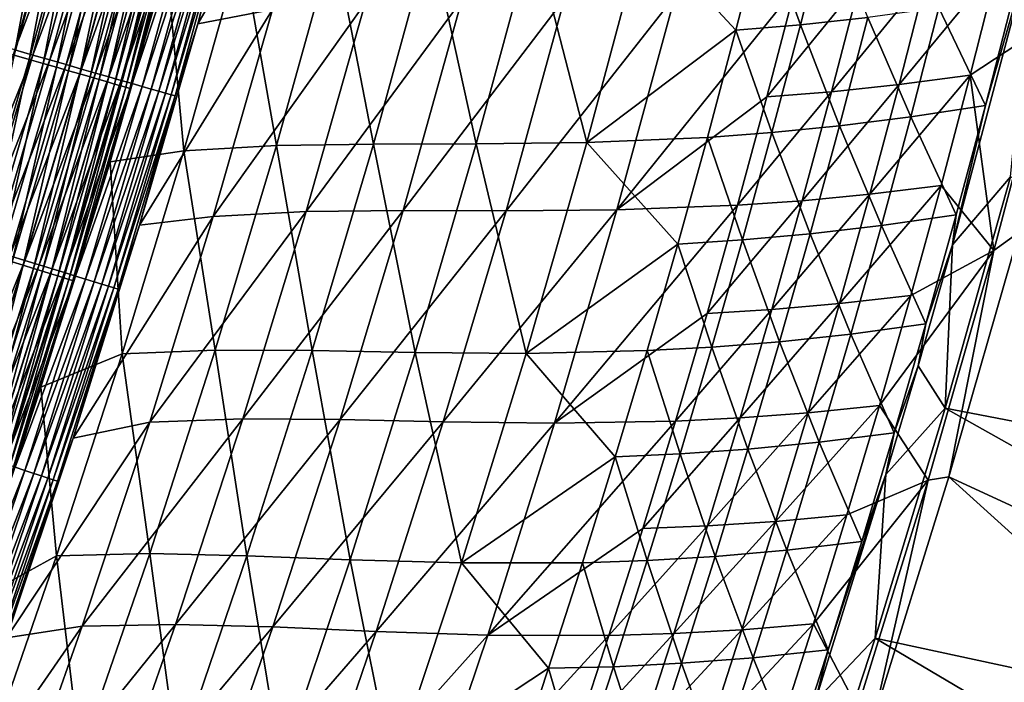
# Model space of a CAD drawing. Header units: metres. Extents: x -1 to 1402, y -1402 to 1.
# Tile 327 of 453: x 1237 to 1301, y -721 to -678. Entities that reach past the tile are written whole.
import ezdxf

# ---------------------------------------------------------------- set-up
doc = ezdxf.new("R2010")
doc.units = ezdxf.units.M

msp = doc.modelspace()

# ---------------------------------------------------------------- linework, layer by layer
at = {"layer": 'None0'}
for points in [[(1248.751343, -678.609009, -469.108948), (1257.151001, -664.231018, -424.085663), (1253.595947, -677.701172, -424.089722)], [(1248.751343, -678.609009, -469.108948), (1252.291138, -665.364136, -469.122803), (1257.151001, -664.231018, -424.085663)], [(1252.291138, -665.364136, -469.122803), (1248.751343, -678.609009, -469.108948), (1250.754272, -670.706848, -470.838684)], [(1237.813354, -667.264832, -494.752228), (1233.115479, -679.20813, -495.833099), (1236.485229, -666.911438, -495.836853)], [(1237.813354, -667.264832, -494.752228), (1234.436646, -679.587463, -494.747955), (1233.115479, -679.20813, -495.833099)], [(1239.091675, -667.604919, -493.605377), (1234.436646, -679.587463, -494.747955), (1237.813354, -667.264832, -494.752228)], [(1239.091675, -667.604919, -493.605377), (1235.70813, -679.952515, -493.600586), (1234.436646, -679.587463, -494.747955)], [(1234.804443, -680.035034, -490.2677), (1238.187622, -667.71228, -490.272919), (1237.059204, -667.410706, -491.384613)], [(1235.876221, -680.344177, -489.102661), (1238.187622, -667.71228, -490.272919), (1234.804443, -680.035034, -490.2677)], [(1240.317139, -667.930969, -492.398499), (1235.70813, -679.952515, -493.600586), (1239.091675, -667.604919, -493.605377)], [(1235.876221, -680.344177, -489.102661), (1239.265381, -668.000366, -489.108398), (1238.187622, -667.71228, -490.272919)], [(1240.317139, -667.930969, -492.398499), (1236.927124, -680.302551, -492.393158), (1235.70813, -679.952515, -493.600586)], [(1236.89563, -680.638184, -487.88736), (1239.265381, -668.000366, -489.108398), (1235.876221, -680.344177, -489.102661)], [(1236.89563, -680.638184, -487.88736), (1240.290405, -668.274353, -487.893616), (1239.265381, -668.000366, -489.108398)], [(1237.860596, -680.916382, -486.624359), (1240.290405, -668.274353, -487.893616), (1236.89563, -680.638184, -487.88736)], [(1241.487671, -668.242371, -491.134247), (1236.927124, -680.302551, -492.393158), (1240.317139, -667.930969, -492.398499)], [(1241.487671, -668.242371, -491.134247), (1238.091309, -680.636841, -491.128357), (1236.927124, -680.302551, -492.393158)], [(1237.860596, -680.916382, -486.624359), (1241.26062, -668.53363, -486.631165), (1240.290405, -668.274353, -487.893616)], [(1242.600952, -668.538513, -489.81543), (1238.091309, -680.636841, -491.128357), (1241.487671, -668.242371, -491.134247)], [(1238.768921, -681.178345, -485.316284), (1241.26062, -668.53363, -486.631165), (1237.860596, -680.916382, -486.624359)], [(1242.600952, -668.538513, -489.81543), (1239.198608, -680.954712, -489.80896), (1238.091309, -680.636841, -491.128357)], [(1238.768921, -681.178345, -485.316284), (1242.17395, -668.777771, -485.323639), (1241.26062, -668.53363, -486.631165)], [(1239.618652, -681.42334, -483.965729), (1242.17395, -668.777771, -485.323639), (1238.768921, -681.178345, -485.316284)], [(1243.654785, -668.818909, -488.444885), (1239.198608, -680.954712, -489.80896), (1242.600952, -668.538513, -489.81543)], [(1243.654785, -668.818909, -488.444885), (1240.246704, -681.255615, -488.437836), (1239.198608, -680.954712, -489.80896)], [(1239.618652, -681.42334, -483.965729), (1243.028564, -669.006104, -483.973633), (1242.17395, -668.777771, -485.323639)], [(1244.646851, -669.082825, -487.02536), (1240.246704, -681.255615, -488.437836), (1243.654785, -668.818909, -488.444885)], [(1240.407837, -681.650879, -482.575256), (1243.028564, -669.006104, -483.973633), (1239.618652, -681.42334, -483.965729)], [(1244.646851, -669.082825, -487.02536), (1241.233398, -681.538879, -487.0177), (1240.246704, -681.255615, -488.437836)], [(1240.407837, -681.650879, -482.575256), (1243.822144, -669.218201, -482.58371), (1243.028564, -669.006104, -483.973633)], [(1241.134277, -681.860352, -481.147461), (1243.822144, -669.218201, -482.58371), (1240.407837, -681.650879, -482.575256)], [(1243.822144, -669.218201, -482.58371), (1241.134277, -681.860352, -481.147461), (1244.552856, -669.413452, -481.156464)], [(1244.552856, -669.413452, -481.156464), (1241.134277, -681.860352, -481.147461), (1241.796265, -682.051208, -479.685181)], [(1245.575073, -669.329712, -485.559692), (1241.233398, -681.538879, -487.0177), (1244.646851, -669.082825, -487.02536)], [(1245.575073, -669.329712, -485.559692), (1242.156372, -681.803833, -485.551453), (1241.233398, -681.538879, -487.0177)], [(1241.796265, -682.051208, -479.685181), (1245.21875, -669.59137, -479.694702), (1244.552856, -669.413452, -481.156464)], [(1242.3927, -682.223083, -478.192108), (1245.21875, -669.59137, -479.694702), (1241.796265, -682.051208, -479.685181)], [(1246.437134, -669.559021, -484.05069), (1242.156372, -681.803833, -485.551453), (1245.575073, -669.329712, -485.559692)], [(1242.156372, -681.803833, -485.551453), (1246.437134, -669.559021, -484.05069), (1243.013672, -682.049927, -484.04184)], [(1242.3927, -682.223083, -478.192108), (1245.818726, -669.751648, -478.202148), (1245.21875, -669.59137, -479.694702)], [(1243.013672, -682.049927, -484.04184), (1246.437134, -669.559021, -484.05069), (1247.230835, -669.770142, -482.50116)], [(1242.922485, -682.375793, -476.67215), (1245.818726, -669.751648, -478.202148), (1242.3927, -682.223083, -478.192108)], [(1242.922485, -682.375793, -476.67215), (1246.351685, -669.894043, -476.682739), (1245.818726, -669.751648, -478.202148)], [(1243.384766, -682.508972, -475.129272), (1246.351685, -669.894043, -476.682739), (1242.922485, -682.375793, -476.67215)], [(1247.230835, -669.770142, -482.50116), (1243.802979, -682.276489, -482.491699), (1243.013672, -682.049927, -484.04184)], [(1246.351685, -669.894043, -476.682739), (1243.384766, -682.508972, -475.129272), (1246.816895, -670.018311, -475.14035)], [(1246.816895, -670.018311, -475.14035), (1243.384766, -682.508972, -475.129272), (1243.778564, -682.622437, -473.567383)], [(1243.778564, -682.622437, -473.567383), (1247.213257, -670.124084, -473.578949), (1246.816895, -670.018311, -475.14035)], [(1244.102783, -682.71582, -471.990417), (1247.213257, -670.124084, -473.578949), (1243.778564, -682.622437, -473.567383)], [(1247.954224, -669.962524, -480.914154), (1243.802979, -682.276489, -482.491699), (1247.230835, -669.770142, -482.50116)], [(1247.954224, -669.962524, -480.914154), (1244.522217, -682.48291, -480.904083), (1243.802979, -682.276489, -482.491699)], [(1244.102783, -682.71582, -471.990417), (1247.539795, -670.211304, -472.002441), (1247.213257, -670.124084, -473.578949)], [(1244.356689, -682.788879, -470.402283), (1247.539795, -670.211304, -472.002441), (1244.102783, -682.71582, -471.990417)], [(1244.356689, -682.788879, -470.402283), (1247.795532, -670.279541, -470.414795), (1247.539795, -670.211304, -472.002441)], [(1247.954224, -669.962524, -480.914154), (1248.606079, -670.135864, -479.293671), (1244.522217, -682.48291, -480.904083)], [(1248.606079, -670.135864, -479.293671), (1245.170166, -682.668823, -479.28302), (1244.522217, -682.48291, -480.904083)], [(1248.606079, -670.135864, -479.293671), (1249.185181, -670.289856, -477.644012), (1245.170166, -682.668823, -479.28302)], [(1244.356689, -682.788879, -470.402283), (1246.742065, -674.660461, -468.825378), (1247.795532, -670.279541, -470.414795)], [(1249.185181, -670.289856, -477.644012), (1245.74585, -682.834045, -477.632751), (1245.170166, -682.668823, -479.28302)], [(1245.74585, -682.834045, -477.632751), (1249.185181, -670.289856, -477.644012), (1249.690552, -670.424194, -475.969421)], [(1246.248169, -682.978149, -475.957581), (1245.74585, -682.834045, -477.632751), (1249.690552, -670.424194, -475.969421)], [(1246.248169, -682.978149, -475.957581), (1249.690552, -670.424194, -475.969421), (1250.121338, -670.538696, -474.274139)], [(1246.676025, -683.100891, -474.261749), (1246.248169, -682.978149, -475.957581), (1250.121338, -670.538696, -474.274139)], [(1246.676025, -683.100891, -474.261749), (1250.121338, -670.538696, -474.274139), (1250.476196, -670.632996, -472.5625)], [(1247.028564, -683.201965, -472.549561), (1246.676025, -683.100891, -474.261749), (1250.476196, -670.632996, -472.5625)], [(1250.476196, -670.632996, -472.5625), (1250.754272, -670.706848, -470.838684), (1247.028564, -683.201965, -472.549561)], [(1250.754272, -670.706848, -470.838684), (1247.304688, -683.281067, -470.825226), (1247.028564, -683.201965, -472.549561)], [(1250.754272, -670.706848, -470.838684), (1248.751343, -678.609009, -469.108948), (1247.304688, -683.281067, -470.825226)], [(1283.550415, -679.038391, -143.985535), (1285.328003, -672.098633, -143.982834), (1277.5625, -672.589478, -199.909973)], [(1283.550415, -679.038391, -143.985535), (1287.715698, -678.685913, -116.044579), (1285.328003, -672.098633, -143.982834)], [(1287.715698, -678.685913, -116.044579), (1289.48645, -671.705261, -116.042336), (1285.328003, -672.098633, -143.982834)], [(1287.715698, -678.685913, -116.044579), (1292.085815, -678.208557, -88.120003), (1289.48645, -671.705261, -116.042336)], [(1273.913208, -686.294495, -199.916489), (1277.5625, -672.589478, -199.909973), (1270.429932, -672.821838, -255.875259)], [(1273.913208, -686.294495, -199.916489), (1283.550415, -679.038391, -143.985535), (1277.5625, -672.589478, -199.909973)], [(1257.562866, -673.165283, -367.83725), (1251.576538, -673.602905, -423.800568), (1253.856689, -686.480835, -367.843384)], [(1257.562866, -673.165283, -367.83725), (1253.856689, -686.480835, -367.843384), (1260.115479, -686.38916, -311.864075)], [(1263.805298, -672.959351, -311.857147), (1257.562866, -673.165283, -367.83725), (1260.115479, -686.38916, -311.864075)], [(1263.805298, -672.959351, -311.857147), (1260.115479, -686.38916, -311.864075), (1266.759033, -686.382263, -255.882324)], [(1270.429932, -672.821838, -255.875259), (1263.805298, -672.959351, -311.857147), (1266.759033, -686.382263, -255.882324)], [(1266.759033, -686.382263, -255.882324), (1273.913208, -686.294495, -199.916489), (1270.429932, -672.821838, -255.875259)], [(1297.552734, -692.914246, -30.958065), (1302.800293, -673.047791, -30.958681), (1299.676025, -683.890259, -32.35173)], [(1297.552734, -692.914246, -30.958065), (1301.295776, -688.521545, -29.544041), (1302.800293, -673.047791, -30.958681)], [(1302.800293, -673.047791, -30.958681), (1301.49707, -676.797852, -32.351418), (1299.676025, -683.890259, -32.35173)], [(1251.576538, -673.602905, -423.800568), (1246.742065, -674.660461, -468.825378), (1247.856689, -686.822693, -423.805298)], [(1253.856689, -686.480835, -367.843384), (1251.576538, -673.602905, -423.800568), (1247.856689, -686.822693, -423.805298)], [(1246.742065, -674.660461, -468.825378), (1243.089722, -687.532837, -468.812012), (1247.856689, -686.822693, -423.805298)], [(1243.089722, -687.532837, -468.812012), (1246.742065, -674.660461, -468.825378), (1244.356689, -682.788879, -470.402283)], [(1300.5, -674.781799, -60.688713), (1294.097778, -682.544678, -88.576294), (1295.914307, -675.432617, -88.574554)], [(1300.5, -674.781799, -60.688713), (1298.690918, -681.937439, -60.689663), (1294.097778, -682.544678, -88.576294)], [(1300.5, -674.781799, -60.688713), (1304.162964, -678.328735, -32.845123), (1298.690918, -681.937439, -60.689663)], [(1291.547607, -675.937378, -116.482162), (1289.723999, -683.006836, -116.484573), (1285.554565, -683.34436, -144.410431)], [(1291.547607, -675.937378, -116.482162), (1285.554565, -683.34436, -144.410431), (1287.385132, -676.316467, -144.407455)], [(1295.914307, -675.432617, -88.574554), (1289.723999, -683.006836, -116.484573), (1291.547607, -675.937378, -116.482162)], [(1295.914307, -675.432617, -88.574554), (1294.097778, -682.544678, -88.576294), (1289.723999, -683.006836, -116.484573)], [(1279.61145, -676.779053, -200.305008), (1287.385132, -676.316467, -144.407455), (1275.853516, -690.654907, -200.312286)], [(1287.385132, -676.316467, -144.407455), (1285.554565, -683.34436, -144.410431), (1275.853516, -690.654907, -200.312286)], [(1265.836182, -677.097412, -312.209564), (1255.768066, -690.761169, -368.170044), (1259.586792, -677.281616, -368.163757)], [(1265.836182, -677.097412, -312.209564), (1262.035034, -690.693298, -312.217224), (1255.768066, -690.761169, -368.170044)], [(1272.469604, -676.984558, -256.24707), (1262.035034, -690.693298, -312.217224), (1265.836182, -677.097412, -312.209564)], [(1262.035034, -690.693298, -312.217224), (1272.469604, -676.984558, -256.24707), (1268.688843, -690.713318, -256.254913)], [(1268.688843, -690.713318, -256.254913), (1279.61145, -676.779053, -200.305008), (1275.853516, -690.654907, -200.312286)], [(1268.688843, -690.713318, -256.254913), (1272.469604, -676.984558, -256.24707), (1279.61145, -676.779053, -200.305008)], [(1299.676025, -683.890259, -32.35173), (1301.49707, -676.797852, -32.351418), (1296.675659, -677.585876, -60.216148)], [(1244.984009, -691.641602, -469.093994), (1253.595947, -677.701172, -424.089722), (1249.763062, -691.082825, -424.093384)], [(1244.984009, -691.641602, -469.093994), (1248.751343, -678.609009, -469.108948), (1253.595947, -677.701172, -424.089722)], [(1259.586792, -677.281616, -368.163757), (1255.768066, -690.761169, -368.170044), (1249.763062, -691.082825, -424.093384)], [(1249.763062, -691.082825, -424.093384), (1253.595947, -677.701172, -424.089722), (1259.586792, -677.281616, -368.163757)], [(1294.847534, -684.634338, -60.217194), (1296.675659, -677.585876, -60.216148), (1292.085815, -678.208557, -88.120003)], [(1299.676025, -683.890259, -32.35173), (1296.675659, -677.585876, -60.216148), (1294.847534, -684.634338, -60.217194)], [(1290.250977, -685.213806, -88.12162), (1292.085815, -678.208557, -88.120003), (1287.715698, -678.685913, -116.044579)], [(1294.847534, -684.634338, -60.217194), (1292.085815, -678.208557, -88.120003), (1290.250977, -685.213806, -88.12162)], [(1304.162964, -678.328735, -32.845123), (1300.219604, -693.271423, -32.845055), (1298.690918, -681.937439, -60.689663)], [(1304.162964, -678.328735, -32.845123), (1301.86499, -692.09436, -32.129154), (1300.219604, -693.271423, -32.845055)], [(1248.751343, -678.609009, -469.108948), (1244.984009, -691.641602, -469.093994), (1247.304688, -683.281067, -470.825226)], [(1281.702881, -685.960205, -143.988113), (1283.550415, -679.038391, -143.985535), (1273.913208, -686.294495, -199.916489)], [(1281.702881, -685.960205, -143.988113), (1285.874268, -685.648926, -116.046707), (1283.550415, -679.038391, -143.985535)], [(1285.874268, -685.648926, -116.046707), (1287.715698, -678.685913, -116.044579), (1283.550415, -679.038391, -143.985535)], [(1285.874268, -685.648926, -116.046707), (1290.250977, -685.213806, -88.12162), (1287.715698, -678.685913, -116.044579)], [(1238.091309, -680.636841, -491.128357), (1233.299072, -692.599121, -492.387421), (1236.927124, -680.302551, -492.393158)], [(1238.091309, -680.636841, -491.128357), (1234.456787, -692.955688, -491.122009), (1233.299072, -692.599121, -492.387421)], [(1234.2229, -693.223022, -486.617035), (1237.860596, -680.916382, -486.624359), (1236.89563, -680.638184, -487.88736)], [(1235.125977, -693.502319, -485.30838), (1237.860596, -680.916382, -486.624359), (1234.2229, -693.223022, -486.617035)], [(1239.198608, -680.954712, -489.80896), (1234.456787, -692.955688, -491.122009), (1238.091309, -680.636841, -491.128357)], [(1239.198608, -680.954712, -489.80896), (1235.557739, -693.2948, -489.802002), (1234.456787, -692.955688, -491.122009)], [(1235.125977, -693.502319, -485.30838), (1238.768921, -681.178345, -485.316284), (1237.860596, -680.916382, -486.624359)], [(1240.246704, -681.255615, -488.437836), (1235.557739, -693.2948, -489.802002), (1239.198608, -680.954712, -489.80896)], [(1235.970703, -693.76355, -483.957214), (1238.768921, -681.178345, -485.316284), (1235.125977, -693.502319, -485.30838)], [(1240.246704, -681.255615, -488.437836), (1236.599854, -693.615723, -488.430206), (1235.557739, -693.2948, -489.802002)], [(1235.970703, -693.76355, -483.957214), (1239.618652, -681.42334, -483.965729), (1238.768921, -681.178345, -485.316284)], [(1236.755127, -694.006165, -482.566162), (1239.618652, -681.42334, -483.965729), (1235.970703, -693.76355, -483.957214)], [(1241.233398, -681.538879, -487.0177), (1236.599854, -693.615723, -488.430206), (1240.246704, -681.255615, -488.437836)], [(1241.233398, -681.538879, -487.0177), (1237.580811, -693.917847, -487.00946), (1236.599854, -693.615723, -488.430206)], [(1236.755127, -694.006165, -482.566162), (1240.407837, -681.650879, -482.575256), (1239.618652, -681.42334, -483.965729)], [(1237.477295, -694.229431, -481.137787), (1240.407837, -681.650879, -482.575256), (1236.755127, -694.006165, -482.566162)], [(1237.477295, -694.229431, -481.137787), (1241.134277, -681.860352, -481.147461), (1240.407837, -681.650879, -482.575256)], [(1242.156372, -681.803833, -485.551453), (1237.580811, -693.917847, -487.00946), (1241.233398, -681.538879, -487.0177)], [(1238.135254, -694.432861, -479.674927), (1241.134277, -681.860352, -481.147461), (1237.477295, -694.229431, -481.137787)], [(1237.580811, -693.917847, -487.00946), (1242.156372, -681.803833, -485.551453), (1238.498535, -694.200439, -485.542542)], [(1241.134277, -681.860352, -481.147461), (1238.135254, -694.432861, -479.674927), (1241.796265, -682.051208, -479.685181)], [(1241.796265, -682.051208, -479.685181), (1238.135254, -694.432861, -479.674927), (1238.727905, -694.616089, -478.181244)], [(1238.498535, -694.200439, -485.542542), (1242.156372, -681.803833, -485.551453), (1243.013672, -682.049927, -484.04184)], [(1243.013672, -682.049927, -484.04184), (1239.350708, -694.46283, -484.032288), (1238.498535, -694.200439, -485.542542)], [(1238.727905, -694.616089, -478.181244), (1242.3927, -682.223083, -478.192108), (1241.796265, -682.051208, -479.685181)], [(1239.254272, -694.778809, -476.660736), (1242.3927, -682.223083, -478.192108), (1238.727905, -694.616089, -478.181244)], [(1239.254272, -694.778809, -476.660736), (1242.922485, -682.375793, -476.67215), (1242.3927, -682.223083, -478.192108)], [(1243.802979, -682.276489, -482.491699), (1239.350708, -694.46283, -484.032288), (1243.013672, -682.049927, -484.04184)], [(1243.802979, -682.276489, -482.491699), (1240.135254, -694.704407, -482.481506), (1239.350708, -694.46283, -484.032288)], [(1244.522217, -682.48291, -480.904083), (1240.135254, -694.704407, -482.481506), (1243.802979, -682.276489, -482.491699)], [(1294.097778, -682.544678, -88.576294), (1298.690918, -681.937439, -60.689663), (1292.208618, -689.636658, -88.57795)], [(1292.208618, -689.636658, -88.57795), (1298.690918, -681.937439, -60.689663), (1296.80835, -689.073364, -60.690586)], [(1298.690918, -681.937439, -60.689663), (1300.219604, -693.271423, -32.845055), (1296.80835, -689.073364, -60.690586)], [(1239.713501, -694.920715, -475.11731), (1242.922485, -682.375793, -476.67215), (1239.254272, -694.778809, -476.660736)], [(1239.713501, -694.920715, -475.11731), (1243.384766, -682.508972, -475.129272), (1242.922485, -682.375793, -476.67215)], [(1240.104492, -695.041504, -473.554871), (1243.384766, -682.508972, -475.129272), (1239.713501, -694.920715, -475.11731)], [(1243.384766, -682.508972, -475.129272), (1240.104492, -695.041504, -473.554871), (1243.778564, -682.622437, -473.567383)], [(1243.778564, -682.622437, -473.567383), (1240.104492, -695.041504, -473.554871), (1240.426392, -695.14093, -471.977386)], [(1244.522217, -682.48291, -480.904083), (1240.850098, -694.9245, -480.893219), (1240.135254, -694.704407, -482.481506)], [(1240.426392, -695.14093, -471.977386), (1244.102783, -682.71582, -471.990417), (1243.778564, -682.622437, -473.567383)], [(1240.678345, -695.218689, -470.388794), (1244.102783, -682.71582, -471.990417), (1240.426392, -695.14093, -471.977386)], [(1240.678345, -695.218689, -470.388794), (1244.356689, -682.788879, -470.402283), (1244.102783, -682.71582, -471.990417)], [(1240.678345, -695.218689, -470.388794), (1243.089722, -687.532837, -468.812012), (1244.356689, -682.788879, -470.402283)], [(1244.522217, -682.48291, -480.904083), (1245.170166, -682.668823, -479.28302), (1240.850098, -694.9245, -480.893219)], [(1245.170166, -682.668823, -479.28302), (1241.494019, -695.122742, -479.271515), (1240.850098, -694.9245, -480.893219)], [(1245.170166, -682.668823, -479.28302), (1245.74585, -682.834045, -477.632751), (1241.494019, -695.122742, -479.271515)], [(1245.74585, -682.834045, -477.632751), (1242.066162, -695.298828, -477.620605), (1241.494019, -695.122742, -479.271515)], [(1242.066162, -695.298828, -477.620605), (1245.74585, -682.834045, -477.632751), (1246.248169, -682.978149, -475.957581)], [(1242.565186, -695.452393, -475.944824), (1242.066162, -695.298828, -477.620605), (1246.248169, -682.978149, -475.957581)], [(1242.565186, -695.452393, -475.944824), (1246.248169, -682.978149, -475.957581), (1246.676025, -683.100891, -474.261749)], [(1289.723999, -683.006836, -116.484573), (1294.097778, -682.544678, -88.576294), (1287.828125, -690.055847, -116.486877)], [(1287.828125, -690.055847, -116.486877), (1294.097778, -682.544678, -88.576294), (1292.208618, -689.636658, -88.57795)], [(1242.990234, -695.583191, -474.248383), (1242.565186, -695.452393, -475.944824), (1246.676025, -683.100891, -474.261749)], [(1242.990234, -695.583191, -474.248383), (1246.676025, -683.100891, -474.261749), (1247.028564, -683.201965, -472.549561)], [(1243.34021, -695.690796, -472.535583), (1242.990234, -695.583191, -474.248383), (1247.028564, -683.201965, -472.549561)], [(1247.028564, -683.201965, -472.549561), (1247.304688, -683.281067, -470.825226), (1243.34021, -695.690796, -472.535583)], [(1247.304688, -683.281067, -470.825226), (1243.614136, -695.775024, -470.81073), (1243.34021, -695.690796, -472.535583)], [(1247.304688, -683.281067, -470.825226), (1244.984009, -691.641602, -469.093994), (1243.614136, -695.775024, -470.81073)], [(1275.853516, -690.654907, -200.312286), (1285.554565, -683.34436, -144.410431), (1283.652344, -690.351501, -144.413269)], [(1285.554565, -683.34436, -144.410431), (1289.723999, -683.006836, -116.484573), (1283.652344, -690.351501, -144.413269)], [(1283.652344, -690.351501, -144.413269), (1289.723999, -683.006836, -116.484573), (1287.828125, -690.055847, -116.486877)], [(1297.783081, -690.965942, -32.352062), (1299.676025, -683.890259, -32.35173), (1294.847534, -684.634338, -60.217194)], [(1297.552734, -692.914246, -30.958065), (1299.676025, -683.890259, -32.35173), (1297.783081, -690.965942, -32.352062)], [(1292.948364, -691.665466, -60.21822), (1294.847534, -684.634338, -60.217194), (1290.250977, -685.213806, -88.12162)], [(1297.783081, -690.965942, -32.352062), (1294.847534, -684.634338, -60.217194), (1292.948364, -691.665466, -60.21822)], [(1288.345703, -692.201355, -88.123169), (1290.250977, -685.213806, -88.12162), (1285.874268, -685.648926, -116.046707)], [(1290.250977, -685.213806, -88.12162), (1288.345703, -692.201355, -88.123169), (1292.948364, -691.665466, -60.21822)], [(1279.785889, -692.863647, -143.990524), (1281.702881, -685.960205, -143.988113), (1273.913208, -686.294495, -199.916489)], [(1283.963135, -692.593811, -116.048714), (1281.702881, -685.960205, -143.988113), (1279.785889, -692.863647, -143.990524)], [(1285.874268, -685.648926, -116.046707), (1281.702881, -685.960205, -143.988113), (1283.963135, -692.593811, -116.048714)], [(1283.963135, -692.593811, -116.048714), (1288.345703, -692.201355, -88.123169), (1285.874268, -685.648926, -116.046707)], [(1249.882935, -699.716675, -367.848907), (1253.856689, -686.480835, -367.843384), (1247.856689, -686.822693, -423.805298)], [(1256.155762, -699.740723, -311.870239), (1253.856689, -686.480835, -367.843384), (1249.882935, -699.716675, -367.848907)], [(1260.115479, -686.38916, -311.864075), (1253.856689, -686.480835, -367.843384), (1256.155762, -699.740723, -311.870239)], [(1260.115479, -686.38916, -311.864075), (1256.155762, -699.740723, -311.870239), (1262.816284, -699.865723, -255.888596)], [(1266.759033, -686.382263, -255.882324), (1260.115479, -686.38916, -311.864075), (1262.816284, -699.865723, -255.888596)], [(1262.816284, -699.865723, -255.888596), (1269.989624, -699.924133, -199.922287), (1266.759033, -686.382263, -255.882324)], [(1269.989624, -699.924133, -199.922287), (1273.913208, -686.294495, -199.916489), (1266.759033, -686.382263, -255.882324)], [(1273.913208, -686.294495, -199.916489), (1269.989624, -699.924133, -199.922287), (1279.785889, -692.863647, -143.990524)], [(1247.856689, -686.822693, -423.805298), (1243.089722, -687.532837, -468.812012), (1243.871826, -699.960938, -423.809662)], [(1249.882935, -699.716675, -367.848907), (1247.856689, -686.822693, -423.805298), (1243.871826, -699.960938, -423.809662)], [(1243.089722, -687.532837, -468.812012), (1238.619995, -702.110535, -468.795532), (1243.871826, -699.960938, -423.809662)], [(1238.619995, -702.110535, -468.795532), (1243.089722, -687.532837, -468.812012), (1240.678345, -695.218689, -470.388794)], [(1301.295776, -688.521545, -29.544041), (1297.074219, -703.463257, -29.54385), (1347.497803, -713.16217)], [(1297.074219, -703.463257, -29.54385), (1301.295776, -688.521545, -29.544041), (1297.552734, -692.914246, -30.958065)], [(1290.247192, -696.708252, -88.579529), (1296.80835, -689.073364, -60.690586), (1294.852905, -696.189331, -60.691475)], [(1292.208618, -689.636658, -88.57795), (1296.80835, -689.073364, -60.690586), (1290.247192, -696.708252, -88.579529)], [(1296.80835, -689.073364, -60.690586), (1300.219604, -693.271423, -32.845055), (1294.852905, -696.189331, -60.691475)], [(1285.86084, -697.084045, -116.489059), (1287.828125, -690.055847, -116.486877), (1292.208618, -689.636658, -88.57795)], [(1292.208618, -689.636658, -88.57795), (1290.247192, -696.708252, -88.579529), (1285.86084, -697.084045, -116.489059)], [(1271.814941, -704.444763, -200.318863), (1275.853516, -690.654907, -200.312286), (1283.652344, -690.351501, -144.413269)], [(1281.679199, -697.337585, -144.41597), (1271.814941, -704.444763, -200.318863), (1283.652344, -690.351501, -144.413269)], [(1281.679199, -697.337585, -144.41597), (1287.828125, -690.055847, -116.486877), (1285.86084, -697.084045, -116.489059)], [(1287.828125, -690.055847, -116.486877), (1281.679199, -697.337585, -144.41597), (1283.652344, -690.351501, -144.413269)], [(1249.763062, -691.082825, -424.093384), (1245.659668, -704.372986, -424.096588), (1240.696899, -705.413696, -469.076874)], [(1240.696899, -705.413696, -469.076874), (1244.984009, -691.641602, -469.093994), (1249.763062, -691.082825, -424.093384)], [(1255.768066, -690.761169, -368.170044), (1245.659668, -704.372986, -424.096588), (1249.763062, -691.082825, -424.093384)], [(1255.768066, -690.761169, -368.170044), (1251.675903, -704.150879, -368.17569), (1245.659668, -704.372986, -424.096588)], [(1262.035034, -690.693298, -312.217224), (1251.675903, -704.150879, -368.17569), (1255.768066, -690.761169, -368.170044)], [(1251.675903, -704.150879, -368.17569), (1262.035034, -690.693298, -312.217224), (1257.958008, -704.200806, -312.224152)], [(1257.958008, -704.200806, -312.224152), (1262.035034, -690.693298, -312.217224), (1268.688843, -690.713318, -256.254913)], [(1257.958008, -704.200806, -312.224152), (1268.688843, -690.713318, -256.254913), (1264.629883, -704.354736, -256.262024)], [(1264.629883, -704.354736, -256.262024), (1275.853516, -690.654907, -200.312286), (1271.814941, -704.444763, -200.318863)], [(1264.629883, -704.354736, -256.262024), (1268.688843, -690.713318, -256.254913), (1275.853516, -690.654907, -200.312286)], [(1295.818848, -698.024353, -32.352406), (1297.783081, -690.965942, -32.352062), (1292.948364, -691.665466, -60.21822)], [(1295.818848, -698.024353, -32.352406), (1297.552734, -692.914246, -30.958065), (1297.783081, -690.965942, -32.352062)], [(1244.984009, -691.641602, -469.093994), (1240.696899, -705.413696, -469.076874), (1243.614136, -695.775024, -470.81073)], [(1288.345703, -692.201355, -88.123169), (1290.97876, -698.678955, -60.219219), (1292.948364, -691.665466, -60.21822)], [(1292.948364, -691.665466, -60.21822), (1290.97876, -698.678955, -60.219219), (1295.818848, -698.024353, -32.352406)], [(1286.370728, -699.170715, -88.124634), (1288.345703, -692.201355, -88.123169), (1283.963135, -692.593811, -116.048714)], [(1290.97876, -698.678955, -60.219219), (1288.345703, -692.201355, -88.123169), (1286.370728, -699.170715, -88.124634)], [(1301.86499, -692.09436, -32.129154), (1343.546997, -729.261292, -3), (1297.314819, -707.90094, -32.128944)], [(1301.86499, -692.09436, -32.129154), (1297.314819, -707.90094, -32.128944), (1300.219604, -693.271423, -32.845055)], [(1269.989624, -699.924133, -199.922287), (1277.800293, -699.748291, -143.992798), (1279.785889, -692.863647, -143.990524)], [(1277.800293, -699.748291, -143.992798), (1281.982788, -699.520264, -116.050606), (1279.785889, -692.863647, -143.990524)], [(1281.982788, -699.520264, -116.050606), (1283.963135, -692.593811, -116.048714), (1279.785889, -692.863647, -143.990524)], [(1281.982788, -699.520264, -116.050606), (1286.370728, -699.170715, -88.124634), (1283.963135, -692.593811, -116.048714)], [(1295.328003, -700.723633, -30.957859), (1297.552734, -692.914246, -30.958065), (1295.818848, -698.024353, -32.352406)], [(1295.328003, -700.723633, -30.957859), (1297.074219, -703.463257, -29.54385), (1297.552734, -692.914246, -30.958065)], [(1237.580811, -693.917847, -487.00946), (1232.719238, -705.897156, -488.422089), (1236.599854, -693.615723, -488.430206)], [(1300.219604, -693.271423, -32.845055), (1292.825317, -703.285095, -60.692333), (1294.852905, -696.189331, -60.691475)], [(1300.219604, -693.271423, -32.845055), (1295.966187, -708.119385, -32.844994), (1292.825317, -703.285095, -60.692333)], [(1300.219604, -693.271423, -32.845055), (1297.314819, -707.90094, -32.128944), (1295.966187, -708.119385, -32.844994)], [(1232.719238, -705.897156, -488.422089), (1237.580811, -693.917847, -487.00946), (1233.694214, -706.21759, -487.000671)], [(1233.586792, -706.518738, -481.127502), (1237.477295, -694.229431, -481.137787), (1236.755127, -694.006165, -482.566162)], [(1234.240479, -706.734375, -479.664001), (1237.477295, -694.229431, -481.137787), (1233.586792, -706.518738, -481.127502)], [(1233.694214, -706.21759, -487.000671), (1237.580811, -693.917847, -487.00946), (1238.498535, -694.200439, -485.542542)], [(1238.498535, -694.200439, -485.542542), (1234.606323, -706.517395, -485.533051), (1233.694214, -706.21759, -487.000671)], [(1234.240479, -706.734375, -479.664001), (1238.135254, -694.432861, -479.674927), (1237.477295, -694.229431, -481.137787)], [(1234.829224, -706.928589, -478.169739), (1238.135254, -694.432861, -479.674927), (1234.240479, -706.734375, -479.664001)], [(1239.350708, -694.46283, -484.032288), (1234.606323, -706.517395, -485.533051), (1238.498535, -694.200439, -485.542542)], [(1238.135254, -694.432861, -479.674927), (1234.829224, -706.928589, -478.169739), (1238.727905, -694.616089, -478.181244)], [(1239.350708, -694.46283, -484.032288), (1235.453247, -706.795715, -484.022095), (1234.606323, -706.517395, -485.533051)], [(1238.727905, -694.616089, -478.181244), (1234.829224, -706.928589, -478.169739), (1235.352051, -707.101074, -476.648621)], [(1235.352051, -707.101074, -476.648621), (1239.254272, -694.778809, -476.660736), (1238.727905, -694.616089, -478.181244)], [(1235.808105, -707.251465, -475.104584), (1239.254272, -694.778809, -476.660736), (1235.352051, -707.101074, -476.648621)], [(1240.135254, -694.704407, -482.481506), (1235.453247, -706.795715, -484.022095), (1239.350708, -694.46283, -484.032288)], [(1240.135254, -694.704407, -482.481506), (1236.23291, -707.051941, -482.470612), (1235.453247, -706.795715, -484.022095)], [(1235.808105, -707.251465, -475.104584), (1239.713501, -694.920715, -475.11731), (1239.254272, -694.778809, -476.660736)], [(1236.196289, -707.379456, -473.541595), (1239.713501, -694.920715, -475.11731), (1235.808105, -707.251465, -475.104584)], [(1236.196289, -707.379456, -473.541595), (1240.104492, -695.041504, -473.554871), (1239.713501, -694.920715, -475.11731)], [(1236.515747, -707.484741, -471.963562), (1240.104492, -695.041504, -473.554871), (1236.196289, -707.379456, -473.541595)], [(1240.850098, -694.9245, -480.893219), (1236.23291, -707.051941, -482.470612), (1240.135254, -694.704407, -482.481506)], [(1240.850098, -694.9245, -480.893219), (1236.943115, -707.285339, -480.881653), (1236.23291, -707.051941, -482.470612)], [(1240.104492, -695.041504, -473.554871), (1236.515747, -707.484741, -471.963562), (1240.426392, -695.14093, -471.977386)], [(1240.850098, -694.9245, -480.893219), (1241.494019, -695.122742, -479.271515), (1236.943115, -707.285339, -480.881653)], [(1240.426392, -695.14093, -471.977386), (1236.515747, -707.484741, -471.963562), (1236.765625, -707.567017, -470.37442)], [(1236.765625, -707.567017, -470.37442), (1240.678345, -695.218689, -470.388794), (1240.426392, -695.14093, -471.977386)], [(1236.765625, -707.567017, -470.37442), (1238.619995, -702.110535, -468.795532), (1240.678345, -695.218689, -470.388794)], [(1241.494019, -695.122742, -479.271515), (1237.582886, -707.495544, -479.259247), (1236.943115, -707.285339, -480.881653)], [(1241.494019, -695.122742, -479.271515), (1242.066162, -695.298828, -477.620605), (1237.582886, -707.495544, -479.259247)], [(1242.066162, -695.298828, -477.620605), (1238.151123, -707.68219, -477.607697), (1237.582886, -707.495544, -479.259247)], [(1238.151123, -707.68219, -477.607697), (1242.066162, -695.298828, -477.620605), (1242.565186, -695.452393, -475.944824)], [(1238.646851, -707.844971, -475.931213), (1238.151123, -707.68219, -477.607697), (1242.565186, -695.452393, -475.944824)], [(1238.646851, -707.844971, -475.931213), (1242.565186, -695.452393, -475.944824), (1242.990234, -695.583191, -474.248383)], [(1239.068848, -707.983521, -474.234161), (1238.646851, -707.844971, -475.931213), (1242.990234, -695.583191, -474.248383)], [(1239.068848, -707.983521, -474.234161), (1242.990234, -695.583191, -474.248383), (1243.34021, -695.690796, -472.535583)], [(1239.41626, -708.097595, -472.520752), (1239.068848, -707.983521, -474.234161), (1243.34021, -695.690796, -472.535583)], [(1243.34021, -695.690796, -472.535583), (1243.614136, -695.775024, -470.81073), (1239.41626, -708.097595, -472.520752)], [(1243.614136, -695.775024, -470.81073), (1239.687866, -708.186707, -470.795258), (1239.41626, -708.097595, -472.520752)], [(1243.614136, -695.775024, -470.81073), (1240.696899, -705.413696, -469.076874), (1239.687866, -708.186707, -470.795258)], [(1294.852905, -696.189331, -60.691475), (1292.825317, -703.285095, -60.692333), (1288.214233, -703.759155, -88.581024)], [(1288.214233, -703.759155, -88.581024), (1290.247192, -696.708252, -88.579529), (1294.852905, -696.189331, -60.691475)], [(1283.822632, -704.091309, -116.491127), (1290.247192, -696.708252, -88.579529), (1288.214233, -703.759155, -88.581024)], [(1290.247192, -696.708252, -88.579529), (1283.822632, -704.091309, -116.491127), (1285.86084, -697.084045, -116.489059)], [(1271.814941, -704.444763, -200.318863), (1281.679199, -697.337585, -144.41597), (1279.63562, -704.302307, -144.418518)], [(1279.63562, -704.302307, -144.418518), (1281.679199, -697.337585, -144.41597), (1285.86084, -697.084045, -116.489059)], [(1285.86084, -697.084045, -116.489059), (1283.822632, -704.091309, -116.491127), (1279.63562, -704.302307, -144.418518)], [(1290.97876, -698.678955, -60.219219), (1293.784058, -705.065247, -32.352764), (1295.818848, -698.024353, -32.352406)], [(1293.784058, -705.065247, -32.352764), (1295.328003, -700.723633, -30.957859), (1295.818848, -698.024353, -32.352406)], [(1288.939453, -705.674316, -60.220196), (1290.97876, -698.678955, -60.219219), (1286.370728, -699.170715, -88.124634)], [(1293.784058, -705.065247, -32.352764), (1290.97876, -698.678955, -60.219219), (1288.939453, -705.674316, -60.220196)], [(1279.93396, -706.427734, -116.052368), (1281.982788, -699.520264, -116.050606), (1277.800293, -699.748291, -143.992798)], [(1279.93396, -706.427734, -116.052368), (1284.32666, -706.121643, -88.126015), (1281.982788, -699.520264, -116.050606)], [(1284.32666, -706.121643, -88.126015), (1286.370728, -699.170715, -88.124634), (1281.982788, -699.520264, -116.050606)], [(1288.939453, -705.674316, -60.220196), (1286.370728, -699.170715, -88.124634), (1284.32666, -706.121643, -88.126015)], [(1243.871826, -699.960938, -423.809662), (1238.619995, -702.110535, -468.795532), (1239.629028, -713.013367, -423.81366)], [(1245.648071, -712.868835, -367.85379), (1243.871826, -699.960938, -423.809662), (1239.629028, -713.013367, -423.81366)], [(1245.648071, -712.868835, -367.85379), (1249.882935, -699.716675, -367.848907), (1243.871826, -699.960938, -423.809662)], [(1251.932617, -713.010193, -311.875641), (1249.882935, -699.716675, -367.848907), (1245.648071, -712.868835, -367.85379)], [(1251.932617, -713.010193, -311.875641), (1256.155762, -699.740723, -311.870239), (1249.882935, -699.716675, -367.848907)], [(1258.607666, -713.268555, -255.894028), (1256.155762, -699.740723, -311.870239), (1251.932617, -713.010193, -311.875641)], [(1262.816284, -699.865723, -255.888596), (1256.155762, -699.740723, -311.870239), (1258.607666, -713.268555, -255.894028)], [(1258.607666, -713.268555, -255.894028), (1265.797729, -713.474731, -199.927292), (1262.816284, -699.865723, -255.888596)], [(1265.797729, -713.474731, -199.927292), (1269.989624, -699.924133, -199.922287), (1262.816284, -699.865723, -255.888596)], [(1265.797729, -713.474731, -199.927292), (1275.746704, -706.613708, -143.994919), (1269.989624, -699.924133, -199.922287)], [(1275.746704, -706.613708, -143.994919), (1277.800293, -699.748291, -143.992798), (1269.989624, -699.924133, -199.922287)], [(1275.746704, -706.613708, -143.994919), (1279.93396, -706.427734, -116.052368), (1277.800293, -699.748291, -143.992798)], [(1293.245361, -707.761719, -30.957695), (1295.328003, -700.723633, -30.957859), (1293.784058, -705.065247, -32.352764)], [(1297.074219, -703.463257, -29.54385), (1295.328003, -700.723633, -30.957859), (1293.245361, -707.761719, -30.957695)], [(1238.619995, -702.110535, -468.795532), (1233.987915, -716.128784, -468.778473), (1239.629028, -713.013367, -423.81366)], [(1233.987915, -716.128784, -468.778473), (1238.619995, -702.110535, -468.795532), (1236.765625, -707.567017, -470.37442)], [(1292.825317, -703.285095, -60.692333), (1286.110596, -710.789185, -88.582443), (1288.214233, -703.759155, -88.581024)], [(1292.825317, -703.285095, -60.692333), (1290.726074, -710.360352, -60.693157), (1286.110596, -710.789185, -88.582443)], [(1295.966187, -708.119385, -32.844994), (1290.726074, -710.360352, -60.693157), (1292.825317, -703.285095, -60.692333)], [(1288.214233, -703.759155, -88.581024), (1286.110596, -710.789185, -88.582443), (1281.714233, -711.077209, -116.493073)], [(1281.714233, -711.077209, -116.493073), (1283.822632, -704.091309, -116.491127), (1288.214233, -703.759155, -88.581024)], [(1297.074219, -703.463257, -29.54385), (1292.544312, -718.334961, -29.543623), (1342.767334, -729.163757)], [(1292.544312, -718.334961, -29.543623), (1297.074219, -703.463257, -29.54385), (1293.245361, -707.761719, -30.957695)], [(1297.074219, -703.463257, -29.54385), (1342.767334, -729.163757), (1347.497803, -713.16217)], [(1245.659668, -704.372986, -424.096588), (1236.39624, -718.312439, -469.059692), (1240.696899, -705.413696, -469.076874)], [(1245.659668, -704.372986, -424.096588), (1241.292847, -717.568604, -424.099335), (1236.39624, -718.312439, -469.059692)], [(1251.675903, -704.150879, -368.17569), (1241.292847, -717.568604, -424.099335), (1245.659668, -704.372986, -424.096588)], [(1241.292847, -717.568604, -424.099335), (1251.675903, -704.150879, -368.17569), (1247.317261, -717.448059, -368.180725)], [(1247.317261, -717.448059, -368.180725), (1251.675903, -704.150879, -368.17569), (1257.958008, -704.200806, -312.224152)], [(1247.317261, -717.448059, -368.180725), (1257.958008, -704.200806, -312.224152), (1253.611572, -717.617126, -312.230316)], [(1253.611572, -717.617126, -312.230316), (1257.958008, -704.200806, -312.224152), (1264.629883, -704.354736, -256.262024)], [(1253.611572, -717.617126, -312.230316), (1264.629883, -704.354736, -256.262024), (1260.299072, -717.906311, -256.268341)], [(1260.299072, -717.906311, -256.268341), (1264.629883, -704.354736, -256.262024), (1271.814941, -704.444763, -200.318863)], [(1260.299072, -717.906311, -256.268341), (1271.814941, -704.444763, -200.318863), (1267.501587, -718.14624, -200.324707)], [(1267.501587, -718.14624, -200.324707), (1271.814941, -704.444763, -200.318863), (1279.63562, -704.302307, -144.418518)], [(1279.63562, -704.302307, -144.418518), (1277.522461, -711.245483, -144.420929), (1267.501587, -718.14624, -200.324707)], [(1277.522461, -711.245483, -144.420929), (1283.822632, -704.091309, -116.491127), (1281.714233, -711.077209, -116.493073)], [(1283.822632, -704.091309, -116.491127), (1277.522461, -711.245483, -144.420929), (1279.63562, -704.302307, -144.418518)], [(1291.679199, -712.088196, -32.353138), (1293.784058, -705.065247, -32.352764), (1288.939453, -705.674316, -60.220196)], [(1291.679199, -712.088196, -32.353138), (1293.245361, -707.761719, -30.957695), (1293.784058, -705.065247, -32.352764)], [(1240.696899, -705.413696, -469.076874), (1236.39624, -718.312439, -469.059692), (1239.687866, -708.186707, -470.795258)], [(1286.830811, -712.651245, -60.221142), (1288.939453, -705.674316, -60.220196), (1284.32666, -706.121643, -88.126015)], [(1291.679199, -712.088196, -32.353138), (1288.939453, -705.674316, -60.220196), (1286.830811, -712.651245, -60.221142)], [(1275.746704, -706.613708, -143.994919), (1277.817383, -713.315979, -116.054001), (1279.93396, -706.427734, -116.052368)], [(1277.817383, -713.315979, -116.054001), (1282.214111, -713.053589, -88.127312), (1279.93396, -706.427734, -116.052368)], [(1282.214111, -713.053589, -88.127312), (1284.32666, -706.121643, -88.126015), (1279.93396, -706.427734, -116.052368)], [(1286.830811, -712.651245, -60.221142), (1284.32666, -706.121643, -88.126015), (1282.214111, -713.053589, -88.127312)], [(1265.797729, -713.474731, -199.927292), (1273.625977, -713.459473, -143.996887), (1275.746704, -706.613708, -143.994919)], [(1273.625977, -713.459473, -143.996887), (1277.817383, -713.315979, -116.054001), (1275.746704, -706.613708, -143.994919)], [(1236.943115, -707.285339, -480.881653), (1237.582886, -707.495544, -479.259247), (1232.806396, -719.563293, -480.869476)], [(1237.582886, -707.495544, -479.259247), (1233.441772, -719.785156, -479.246368), (1232.806396, -719.563293, -480.869476)], [(1237.582886, -707.495544, -479.259247), (1238.151123, -707.68219, -477.607697), (1233.441772, -719.785156, -479.246368)], [(1238.151123, -707.68219, -477.607697), (1234.006104, -719.982117, -477.594086), (1233.441772, -719.785156, -479.246368)], [(1234.006104, -719.982117, -477.594086), (1238.151123, -707.68219, -477.607697), (1238.646851, -707.844971, -475.931213)], [(1288.666748, -722.436462, -30.957438), (1293.245361, -707.761719, -30.957695), (1289.505005, -719.092834, -32.353523)], [(1292.544312, -718.334961, -29.543623), (1293.245361, -707.761719, -30.957695), (1288.666748, -722.436462, -30.957438)], [(1293.245361, -707.761719, -30.957695), (1291.679199, -712.088196, -32.353138), (1289.505005, -719.092834, -32.353523)], [(1234.498169, -720.15387, -475.916931), (1234.006104, -719.982117, -477.594086), (1238.646851, -707.844971, -475.931213)], [(1234.498169, -720.15387, -475.916931), (1238.646851, -707.844971, -475.931213), (1239.068848, -707.983521, -474.234161)], [(1234.916992, -720.300049, -474.219177), (1234.498169, -720.15387, -475.916931), (1239.068848, -707.983521, -474.234161)], [(1234.916992, -720.300049, -474.219177), (1239.068848, -707.983521, -474.234161), (1239.41626, -708.097595, -472.520752)], [(1235.261719, -720.420227, -472.505096), (1234.916992, -720.300049, -474.219177), (1239.41626, -708.097595, -472.520752)], [(1239.41626, -708.097595, -472.520752), (1239.687866, -708.186707, -470.795258), (1235.261719, -720.420227, -472.505096)], [(1239.687866, -708.186707, -470.795258), (1235.531128, -720.51416, -470.778992), (1235.261719, -720.420227, -472.505096)], [(1239.687866, -708.186707, -470.795258), (1236.39624, -718.312439, -469.059692), (1235.531128, -720.51416, -470.778992)], [(1290.726074, -710.360352, -60.693157), (1295.966187, -708.119385, -32.844994), (1288.555908, -717.414856, -60.693943)], [(1295.966187, -708.119385, -32.844994), (1291.409668, -722.869568, -32.845009), (1288.555908, -717.414856, -60.693943)], [(1295.966187, -708.119385, -32.844994), (1292.456665, -723.520264, -32.128693), (1291.409668, -722.869568, -32.845009)], [(1297.314819, -707.90094, -32.128944), (1338.482666, -745.180298, -3), (1292.456665, -723.520264, -32.128693)], [(1297.314819, -707.90094, -32.128944), (1292.456665, -723.520264, -32.128693), (1295.966187, -708.119385, -32.844994)], [(1343.546997, -729.261292, -3), (1338.482666, -745.180298, -3), (1297.314819, -707.90094, -32.128944)], [(1290.726074, -710.360352, -60.693157), (1283.936646, -717.797974, -88.583763), (1286.110596, -710.789185, -88.582443)], [(1283.936646, -717.797974, -88.583763), (1290.726074, -710.360352, -60.693157), (1288.555908, -717.414856, -60.693943)], [(1286.110596, -710.789185, -88.582443), (1279.536255, -718.041565, -116.494888), (1281.714233, -711.077209, -116.493073)], [(1286.110596, -710.789185, -88.582443), (1283.936646, -717.797974, -88.583763), (1279.536255, -718.041565, -116.494888)], [(1267.501587, -718.14624, -200.324707), (1277.522461, -711.245483, -144.420929), (1275.340454, -718.166748, -144.423187)], [(1281.714233, -711.077209, -116.493073), (1279.536255, -718.041565, -116.494888), (1275.340454, -718.166748, -144.423187)], [(1275.340454, -718.166748, -144.423187), (1277.522461, -711.245483, -144.420929), (1281.714233, -711.077209, -116.493073)], [(1289.505005, -719.092834, -32.353523), (1291.679199, -712.088196, -32.353138), (1286.830811, -712.651245, -60.221142)], [(1241.158569, -725.933289, -367.858002), (1245.648071, -712.868835, -367.85379), (1239.629028, -713.013367, -423.81366)], [(1247.452393, -726.193787, -311.880219), (1245.648071, -712.868835, -367.85379), (1241.158569, -725.933289, -367.858002)], [(1247.452393, -726.193787, -311.880219), (1251.932617, -713.010193, -311.875641), (1245.648071, -712.868835, -367.85379)], [(1284.653687, -719.609314, -60.222061), (1286.830811, -712.651245, -60.221142), (1282.214111, -713.053589, -88.127312)], [(1289.505005, -719.092834, -32.353523), (1286.830811, -712.651245, -60.221142), (1284.653687, -719.609314, -60.222061)], [(1239.629028, -713.013367, -423.81366), (1233.987915, -716.128784, -468.778473), (1235.134644, -725.975891, -423.817261)], [(1241.158569, -725.933289, -367.858002), (1239.629028, -713.013367, -423.81366), (1235.134644, -725.975891, -423.817261)], [(1254.139526, -726.587158, -255.898575), (1251.932617, -713.010193, -311.875641), (1247.452393, -726.193787, -311.880219)], [(1254.139526, -726.587158, -255.898575), (1258.607666, -713.268555, -255.894028), (1251.932617, -713.010193, -311.875641)], [(1261.343018, -726.942932, -199.931488), (1258.607666, -713.268555, -255.894028), (1254.139526, -726.587158, -255.898575)], [(1261.343018, -726.942932, -199.931488), (1265.797729, -713.474731, -199.927292), (1258.607666, -713.268555, -255.894028)], [(1261.343018, -726.942932, -199.931488), (1271.438599, -720.285217, -143.998688), (1265.797729, -713.474731, -199.927292)], [(1271.438599, -720.285217, -143.998688), (1273.625977, -713.459473, -143.996887), (1265.797729, -713.474731, -199.927292)], [(1275.633545, -720.184448, -116.055504), (1273.625977, -713.459473, -143.996887), (1271.438599, -720.285217, -143.998688)], [(1277.817383, -713.315979, -116.054001), (1273.625977, -713.459473, -143.996887), (1275.633545, -720.184448, -116.055504)], [(1275.633545, -720.184448, -116.055504), (1280.033813, -719.966248, -88.128525), (1277.817383, -713.315979, -116.054001)], [(1280.033813, -719.966248, -88.128525), (1282.214111, -713.053589, -88.127312), (1277.817383, -713.315979, -116.054001)], [(1282.214111, -713.053589, -88.127312), (1280.033813, -719.966248, -88.128525), (1284.653687, -719.609314, -60.222061)], [(1241.292847, -717.568604, -424.099335), (1231.806641, -731.244873, -469.041473), (1236.39624, -718.312439, -469.059692)], [(1231.806641, -731.244873, -469.041473), (1241.292847, -717.568604, -424.099335), (1236.669678, -730.666748, -424.101624)], [(1236.669678, -730.666748, -424.101624), (1247.317261, -717.448059, -368.180725), (1242.69873, -730.649902, -368.185089)], [(1236.669678, -730.666748, -424.101624), (1241.292847, -717.568604, -424.099335), (1247.317261, -717.448059, -368.180725)], [(1242.69873, -730.649902, -368.185089), (1247.317261, -717.448059, -368.180725), (1253.611572, -717.617126, -312.230316)], [(1242.69873, -730.649902, -368.185089), (1253.611572, -717.617126, -312.230316), (1249.002563, -730.939697, -312.235718)], [(1249.002563, -730.939697, -312.235718), (1253.611572, -717.617126, -312.230316), (1260.299072, -717.906311, -256.268341)], [(1249.002563, -730.939697, -312.235718), (1260.299072, -717.906311, -256.268341), (1255.702637, -731.365601, -256.273804)], [(1255.702637, -731.365601, -256.273804), (1260.299072, -717.906311, -256.268341), (1267.501587, -718.14624, -200.324707)], [(1283.936646, -717.797974, -88.583763), (1277.289551, -724.98407, -116.496582), (1279.536255, -718.041565, -116.494888)], [(1277.289551, -724.98407, -116.496582), (1283.936646, -717.797974, -88.583763), (1281.693237, -724.785339, -88.584999)], [(1281.693237, -724.785339, -88.584999), (1283.936646, -717.797974, -88.583763), (1288.555908, -717.414856, -60.693943)], [(1288.555908, -717.414856, -60.693943), (1286.315308, -724.448364, -60.694691), (1281.693237, -724.785339, -88.584999)], [(1288.555908, -717.414856, -60.693943), (1291.409668, -722.869568, -32.845009), (1286.315308, -724.448364, -60.694691)], [(1255.702637, -731.365601, -256.273804), (1267.501587, -718.14624, -200.324707), (1262.919189, -731.756958, -200.329773)], [(1262.919189, -731.756958, -200.329773), (1267.501587, -718.14624, -200.324707), (1275.340454, -718.166748, -144.423187)], [(1275.340454, -718.166748, -144.423187), (1273.090088, -725.065796, -144.425293), (1262.919189, -731.756958, -200.329773)], [(1279.536255, -718.041565, -116.494888), (1273.090088, -725.065796, -144.425293), (1275.340454, -718.166748, -144.423187)], [(1279.536255, -718.041565, -116.494888), (1277.289551, -724.98407, -116.496582), (1273.090088, -725.065796, -144.425293)], [(1292.544312, -718.334961, -29.543623), (1287.503052, -733.753845, -29.54335), (1337.706055, -745.063843)], [(1287.503052, -733.753845, -29.54335), (1292.544312, -718.334961, -29.543623), (1288.666748, -722.436462, -30.957438)], [(1292.544312, -718.334961, -29.543623), (1337.706055, -745.063843), (1342.767334, -729.163757)], [(1287.261841, -726.078796, -32.353924), (1289.505005, -719.092834, -32.353523), (1284.653687, -719.609314, -60.222061)], [(1288.666748, -722.436462, -30.957438), (1289.505005, -719.092834, -32.353523), (1287.261841, -726.078796, -32.353924)], [(1280.033813, -719.966248, -88.128525), (1282.408569, -726.548157, -60.22295), (1284.653687, -719.609314, -60.222061)], [(1284.653687, -719.609314, -60.222061), (1282.408569, -726.548157, -60.22295), (1287.261841, -726.078796, -32.353924)], [(1269.185303, -727.090454, -144.00032), (1271.438599, -720.285217, -143.998688), (1261.343018, -726.942932, -199.931488)], [(1269.185303, -727.090454, -144.00032), (1273.383301, -727.032837, -116.05687), (1271.438599, -720.285217, -143.998688)], [(1273.383301, -727.032837, -116.05687), (1275.633545, -720.184448, -116.055504), (1271.438599, -720.285217, -143.998688)], [(1273.383301, -727.032837, -116.05687), (1277.786377, -726.859192, -88.129646), (1275.633545, -720.184448, -116.055504)], [(1277.786377, -726.859192, -88.129646), (1280.033813, -719.966248, -88.128525), (1275.633545, -720.184448, -116.055504)], [(1282.408569, -726.548157, -60.22295), (1280.033813, -719.966248, -88.128525), (1277.786377, -726.859192, -88.129646)]]:
    msp.add_3dface(points, dxfattribs=at)
at = {"layer": 'None01'}
for points in [[(1294.119019, -124.129761, -541.977783), (1150.81958, -781.702271, -541.977783), (1274.459961, -120.453018, -541.977783)], [(1274.459961, -120.453018, -521.977783), (1274.459961, -120.453018, -541.977783), (1150.81958, -781.702271, -521.977783)], [(1274.459961, -120.453018, -541.977783), (1150.81958, -781.702271, -541.977783), (1150.81958, -781.702271, -521.977783)], [(1150.81958, -781.702271, -521.977783), (1294.119019, -124.129761, -521.977783), (1274.459961, -120.453018, -521.977783)], [(1294.119019, -124.129761, -541.977783), (1170.478882, -785.378174, -541.977783), (1150.81958, -781.702271, -541.977783)], [(1170.478882, -785.378174, -521.977783), (1294.119019, -124.129761, -521.977783), (1150.81958, -781.702271, -521.977783)], [(1170.478882, -785.378174, -521.977783), (1170.478882, -785.378174, -541.977783), (1294.119019, -124.129761, -521.977783)], [(1170.478882, -785.378174, -541.977783), (1294.119019, -124.129761, -541.977783), (1294.119019, -124.129761, -521.977783)]]:
    msp.add_3dface(points, dxfattribs=at)

doc.saveas('drawing.dxf')
